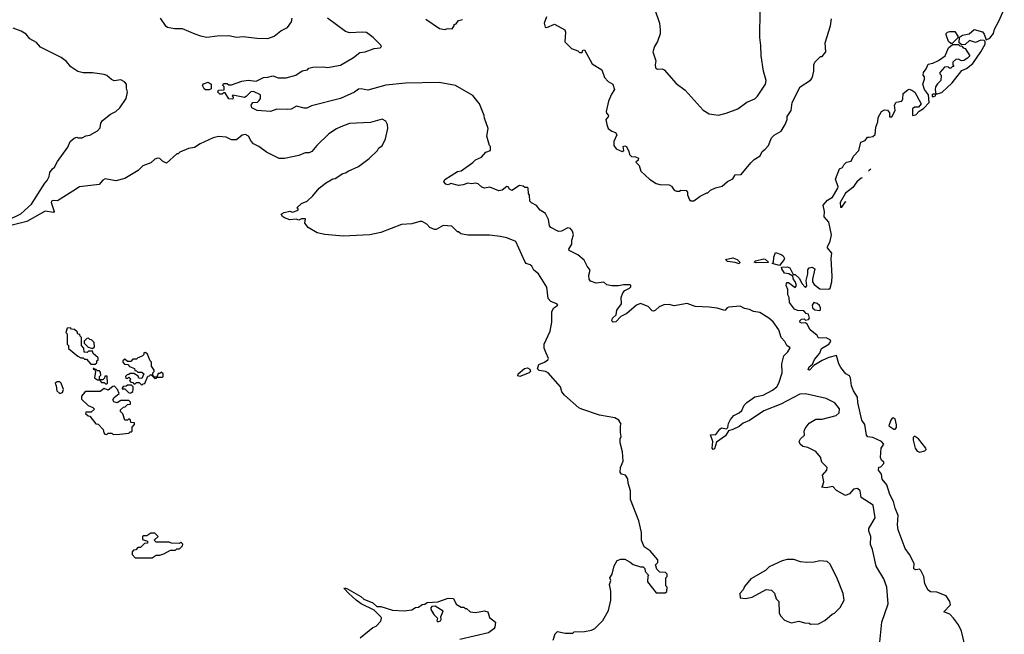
# Model space of a CAD drawing. Extents: x 2386423 to 2568864, y 578392 to 761999.
# Tile 452 of 454: x 2508365 to 2515947, y 738141 to 742872. Entities that reach past the tile are written whole.
import ezdxf

# ---------------------------------------------------------------- set-up
doc = ezdxf.new("R2010")
doc.units = 0

msp = doc.modelspace()

# ---------------------------------------------------------------- linework, layer by layer
at = {"layer": '0CON05XD'}
for points in [[(2513255, 742950), (2513292.5, 742845), (2513296.7, 742795), (2513296.4, 742763.6), (2513276.4, 742703.6), (2513253.3, 742665), (2513240, 742625), (2513262.5, 742555), (2513257.5, 742525), (2513261.7, 742501.7), (2513275, 742492.5), (2513313, 742493), (2513327.5, 742485), (2513420, 742380), (2513489.3, 742329.3), (2513627, 742177), (2513675, 742147.5), (2513745, 742137.5), (2513805, 742153.3), (2513893.6, 742186.4), (2513965, 742236.7), (2514025, 742263.3), (2514045, 742282.5), (2514106.7, 742375), (2514113.3, 742405), (2514091.2, 742475), (2514073.3, 742595), (2514073, 742673), (2514063.3, 742735), (2514066.7, 742945)], [(2514819.4, 739925), (2514817.4, 739967.4), (2514786.2, 740015), (2514770, 740055), (2514763.3, 740115), (2514755, 740130), (2514726.7, 740146.7), (2514687.5, 740195), (2514673, 740223), (2514655, 740287.5), (2514595, 740272.5), (2514545, 740248.1), (2514480.5, 740209.5), (2514446.2, 740175), (2514437, 740177), (2514445, 740198.8), (2514468.9, 740221.1), (2514485, 740255.7), (2514525.4, 740304.6), (2514538.3, 740341.7), (2514596.7, 740375), (2514610, 740395), (2514605, 740407.5), (2514575, 740423.3), (2514515, 740420), (2514505, 740440), (2514452.5, 740485), (2514429.3, 740529.3), (2514415, 740540), (2514387, 740537), (2514375, 740542.5), (2514373.3, 740555), (2514385, 740567.5), (2514405, 740570), (2514415, 740560), (2514440, 740565), (2514447.5, 740575), (2514440, 740605), (2514421.7, 740611.7), (2514401.7, 740631.7), (2514355, 740632.5), (2514330, 740645), (2514292.5, 740695), (2514290, 740735), (2514280, 740755), (2514280, 740795), (2514267.5, 740825), (2514268.3, 740841.7), (2514275, 740850), (2514285, 740850), (2514335, 740810), (2514347.5, 740825), (2514337, 740857), (2514323, 740873), (2514318.3, 740898.3), (2514286.4, 740916.4), (2514255, 740920), (2514232.5, 740955), (2514231.7, 740968.3), (2514275, 740970), (2514295, 740962.5), (2514321.7, 740911.7), (2514335, 740910), (2514369.3, 740879.3), (2514388.3, 740841.7), (2514415, 740810), (2514427, 740823), (2514420, 740865), (2514433.3, 740915), (2514433, 740947), (2514445, 740962.5), (2514465, 740967.5), (2514487.5, 740955), (2514468.8, 740875), (2514470, 740855), (2514483.6, 740833.6), (2514525, 740800), (2514595, 740798), (2514605.7, 740805), (2514619.1, 740855), (2514622.1, 740897.9), (2514614.5, 741035), (2514617.9, 741075), (2514585.8, 741115), (2514585.8, 741125), (2514605, 741167.5), (2514616.7, 741215), (2514595, 741312.5), (2514560, 741355), (2514563.3, 741395), (2514552.5, 741445), (2514586.2, 741483.8), (2514623.3, 741505), (2514663.8, 741575), (2514666.2, 741585), (2514648, 741645), (2514677, 741723), (2514700, 741735), (2514710, 741755), (2514732.5, 741775), (2514766.7, 741783.3), (2514785, 741822.5), (2514825.9, 741864.1), (2514841.2, 741928.8), (2514875, 741942.5), (2514893, 741967), (2514905, 741966.7), (2514935, 741973.3), (2514951.2, 741988.8), (2514956.2, 742045), (2514973.3, 742085), (2514975, 742120), (2515001.2, 742165), (2515025, 742178.8), (2515046.1, 742176.1), (2515062.5, 742155), (2515062.5, 742125), (2515080, 742125), (2515106.4, 742173.6), (2515100, 742215), (2515115, 742236.2), (2515156.7, 742245), (2515166.1, 742263.9), (2515166.7, 742305), (2515205, 742333.3), (2515215, 742336.7), (2515235, 742330), (2515257.5, 742315), (2515306.7, 742225), (2515285, 742200), (2515255, 742200), (2515240, 742185), (2515240, 742135), (2515265, 742138.8), (2515290.8, 742169.2), (2515325, 742188.8), (2515368, 742235), (2515362.5, 742295), (2515332.5, 742335), (2515320, 742375), (2515332.5, 742415), (2515331.7, 742431.7), (2515322.5, 742445), (2515323.3, 742465), (2515346.1, 742493.9), (2515360.5, 742529.5), (2515395, 742537.5), (2515440.7, 742559.3), (2515490, 742595), (2515517.5, 742655), (2515548.3, 742681.7), (2515595, 742680), (2515605, 742670), (2515618.3, 742668.3), (2515630, 742655), (2515645, 742650), (2515680, 742595), (2515663.8, 742575), (2515635, 742558), (2515616.4, 742556.4), (2515595, 742567.5), (2515573, 742567), (2515550, 742545), (2515550, 742525), (2515558.3, 742511.7), (2515545, 742510), (2515535, 742500), (2515525, 742500), (2515515, 742510), (2515485, 742507.5), (2515450, 742465), (2515450, 742455), (2515460, 742445), (2515457.5, 742405), (2515431.2, 742378.8), (2515417.5, 742355), (2515413.8, 742333.8), (2515420, 742300), (2515395, 742300), (2515390, 742295), (2515391.7, 742281.7), (2515405, 742280), (2515417.5, 742285), (2515420, 742300), (2515465, 742312.9), (2515544, 742385), (2515618.8, 742481.2), (2515655, 742495.8), (2515703.3, 742535), (2515765, 742623.8), (2515798, 742685), (2515800, 742705), (2515791.7, 742711.7), (2515765, 742713.8), (2515725, 742697.5), (2515678.3, 742711.7), (2515645, 742680), (2515618.3, 742678.3), (2515600, 742695), (2515601.7, 742738.3), (2515625, 742752.5), (2515675, 742762.5), (2515715, 742797.5), (2515777.5, 742777.5), (2515791.7, 742761.7), (2515807.5, 742717.5), (2515835, 742730), (2515862.9, 742765), (2515870.6, 742799.4), (2515905, 742860), (2515946.6, 742953.4)], [(2509447.5, 742885), (2509485, 742827.5), (2509503.9, 742813.9), (2509556.1, 742803.9), (2509615, 742803.3), (2509714.2, 742764.2), (2509757.7, 742747.7), (2509805, 742738.8), (2509885, 742748.8), (2509975, 742750), (2510035, 742737.5), (2510085, 742743.8), (2510190.3, 742730.3), (2510275, 742728), (2510325, 742746.2), (2510375, 742786.2), (2510427.3, 742812.7), (2510456.7, 742855), (2510462.5, 742885)], [(2511779.5, 741600.5), (2511745, 741596.2), (2511685, 741611.2), (2511665, 741602), (2511646.1, 741606.1), (2511630, 741625), (2511637.7, 741642.3), (2511735, 741702.5), (2511765, 741710), (2511855, 741772.5), (2511875, 741792.5), (2511920, 741815), (2511955, 741852.5), (2511990, 741865), (2511990, 741895), (2511983, 741903), (2511962.5, 741975), (2511972.5, 742035), (2511943.3, 742115), (2511942.5, 742135), (2511906, 742225), (2511855, 742289.4), (2511720, 742365), (2511595, 742388.7), (2511335, 742384.6), (2511185, 742369.3), (2511045, 742330.9), (2511016.7, 742335), (2510995, 742340.8), (2510975, 742338), (2510943.3, 742315), (2510835, 742266.7), (2510611.1, 742208.9), (2510575, 742190.8), (2510555, 742190), (2510496.4, 742206.4), (2510455, 742184.4), (2510425, 742180), (2510345, 742184), (2510295, 742164.3), (2510192.7, 742172.7), (2510153.6, 742193.6), (2510147.5, 742215), (2510160, 742235), (2510195, 742237.5), (2510209.3, 742250.7), (2510220, 742265), (2510220, 742295), (2510165, 742320), (2510143.9, 742316.1), (2510109.5, 742280.5), (2510095, 742273.3), (2510005, 742290), (2510000, 742285), (2510010, 742275), (2510005, 742260), (2509975, 742262.5), (2509948.3, 742308.3), (2509935, 742310), (2509925, 742300), (2509905, 742300), (2509890, 742315), (2509895, 742330), (2509938.3, 742331.7), (2509940, 742355), (2509930, 742365), (2509935, 742380), (2509961.7, 742381.7), (2509975, 742370), (2509995, 742370), (2510075, 742400), (2510125, 742406), (2510185, 742400), (2510242.7, 742427.3), (2510275, 742428.8), (2510315, 742441.2), (2510354.3, 742424.3), (2510415.8, 742424.2), (2510492.5, 742445), (2510540.8, 742479.2), (2510580, 742485), (2510591.7, 742498.3), (2510622.3, 742507.7), (2510705, 742510), (2510735, 742504), (2510835, 742522.9), (2510935, 742580.8), (2510985, 742618.8), (2511025, 742624), (2511095, 742650), (2511140, 742655), (2511150, 742665), (2511146.7, 742675), (2511086.7, 742735), (2511035, 742772.9), (2511005, 742776.7), (2510905, 742770.5), (2510875, 742780), (2510735.7, 742885)], [(2511492, 742875), (2511597.5, 742805), (2511635, 742796), (2511665, 742803.8), (2511695, 742802.5), (2511710, 742825), (2511710, 742835), (2511725, 742840), (2511743.6, 742866.4), (2511775, 742872.5)], [(2512422.5, 742895), (2512402.5, 742845), (2512410, 742815), (2512425, 742812.5), (2512483, 742837), (2512562.5, 742795), (2512568.8, 742775), (2512561.7, 742701.7), (2512615, 742650), (2512661.7, 742631.7), (2512675, 742620), (2512695, 742620), (2512701.7, 742638.3), (2512715, 742640), (2512773.6, 742533.6), (2512846.4, 742486.4), (2512867.7, 742427.7), (2512895.9, 742395.9), (2512932.5, 742375), (2512946.2, 742335), (2512921.7, 742298.3), (2512900, 742245), (2512880, 742165), (2512883, 742153), (2512900, 742135), (2512897.5, 742125), (2512877.5, 742105), (2512886.7, 742065), (2512897.5, 742035), (2512923.9, 742013.9), (2512953, 742003), (2512962.5, 741985), (2512940, 741935), (2512940, 741905), (2512957, 741877), (2513005, 741857.5), (2513017.5, 741865), (2513012.5, 741895), (2513025, 741900), (2513037.5, 741895), (2513056.4, 741856.4), (2513060, 741835), (2513075, 741820), (2513107, 741817), (2513130, 741805), (2513128.3, 741791.7), (2513110, 741775), (2513135, 741750), (2513147.5, 741705), (2513213.6, 741643.6), (2513265, 741612.5), (2513293, 741603), (2513365, 741600), (2513385, 741590), (2513405, 741560), (2513423, 741553), (2513445, 741552.5), (2513455, 741560), (2513497, 741557), (2513507.5, 741545), (2513507.5, 741525), (2513522.5, 741485), (2513535, 741477.5), (2513555, 741477.5), (2513605, 741512.5), (2513655, 741540), (2513665, 741540), (2513685, 741560), (2513723, 741577), (2513775, 741590), (2513813.9, 741626.1), (2513855, 741647.5), (2513875, 741677.5), (2513920.7, 741679.3), (2513995, 741770), (2514020, 741795), (2514065.5, 741824.5), (2514081.9, 741858.1), (2514106.2, 741875), (2514131.2, 741905), (2514155, 741964), (2514175, 741984.2), (2514227.2, 742012.8), (2514260, 742065), (2514273.8, 742105), (2514274.2, 742125.8), (2514305.7, 742174.3), (2514314, 742235), (2514373.9, 742356.1), (2514453, 742407), (2514465, 742420), (2514471.7, 742441.7), (2514480, 742475), (2514480, 742525), (2514487.5, 742545), (2514531.7, 742588.3), (2514545, 742590), (2514572.5, 742625), (2514567.5, 742695), (2514607.5, 742825), (2514615, 742880)], [(2508285, 741332.9), (2508375, 741376.7), (2508455, 741452.5), (2508557.5, 741615), (2508577.5, 741635), (2508592.5, 741665), (2508597.5, 741695), (2508617.5, 741725), (2508633, 741737), (2508655, 741780), (2508735, 741890), (2508753.8, 741935), (2508785, 741960), (2508805, 741967.5), (2508815, 741962.5), (2508846.4, 741963.6), (2508875, 741977.5), (2508905, 741982.5), (2508965, 742017.5), (2508985, 742040), (2508990, 742075), (2509003.3, 742095), (2509065, 742143.8), (2509105, 742166.2), (2509135, 742193.8), (2509186, 742265), (2509196.1, 742313.9), (2509186.7, 742345), (2509187.5, 742375), (2509173.3, 742395), (2509145, 742410), (2509092.5, 742402.5), (2509071.8, 742411.8), (2509035, 742443.3), (2509015, 742450), (2508925, 742462.5), (2508855, 742462.7), (2508813.1, 742473.1), (2508759.8, 742509.8), (2508725, 742551.4), (2508685, 742580), (2508525, 742661.9), (2508495, 742697.1), (2508444, 742725), (2508415, 742761.2), (2508377.5, 742785), (2508315, 742806.7)], [(2515545, 742690), (2515535, 742690), (2515517.5, 742705), (2515500, 742755), (2515500, 742765), (2515510, 742775), (2515528.3, 742781.7), (2515565, 742780), (2515590, 742745), (2515588.3, 742731.7), (2515545, 742690)], [(2509825, 742332.5), (2509795, 742333.3), (2509785, 742340), (2509772.5, 742365), (2509780.7, 742379.3), (2509815, 742390), (2509840, 742375), (2509840, 742340), (2509825, 742332.5)], [(2512472.5, 738095), (2512487.5, 738145), (2512505, 738162.5), (2512565, 738150), (2512625, 738150), (2512635, 738160), (2512715, 738162.5), (2512767, 738173), (2512793, 738187), (2512855, 738247.5), (2512900, 738325), (2512916.7, 738405), (2512916.4, 738473.6), (2512907.5, 738525), (2512916.7, 738555), (2512910, 738575), (2512927.5, 738605), (2512943, 738667), (2512965, 738710), (2512995, 738720), (2513025, 738720), (2513065, 738697.5), (2513088.3, 738678.3), (2513145, 738660), (2513165, 738660), (2513178.3, 738648.3), (2513180, 738625), (2513210, 738595), (2513202.5, 738587.5), (2513200, 738545), (2513265, 738460), (2513335, 738460), (2513348.3, 738471.7), (2513350, 738505), (2513340, 738515), (2513340, 738575), (2513350, 738585), (2513350, 738605), (2513337, 738617), (2513295, 738620), (2513271.7, 738641.7), (2513260, 738675), (2513280, 738695), (2513280, 738715), (2513220, 738785), (2513172.5, 738815), (2513152.5, 738865), (2513152.5, 738925), (2513132.5, 739015), (2513068.3, 739178.3), (2513067.5, 739245), (2513050, 739305), (2513047, 739337), (2513030, 739365), (2513000, 739375), (2512988.3, 739388.3), (2512992.5, 739425), (2513012.5, 739475), (2513007.5, 739545), (2512987.5, 739615), (2512987.5, 739645), (2512997.5, 739665), (2512992.5, 739695), (2512992.5, 739747.5), (2512997.5, 739757.5), (2512978.3, 739788.3), (2512947, 739807), (2512828.3, 739828.3), (2512693, 739873), (2512670, 739885), (2512560.7, 739980.7), (2512538.3, 740008.3), (2512530, 740045), (2512433.3, 740155), (2512412.5, 740165), (2512365, 740171.9), (2512352, 740185), (2512362.2, 740217.8), (2512406.7, 740235), (2512432.5, 740255), (2512437.5, 740265), (2512420, 740305), (2512403.6, 740343.6), (2512403.3, 740375), (2512450, 740475), (2512463.8, 740545), (2512463.6, 740626.4), (2512477, 740653), (2512507.5, 740675), (2512500, 740685), (2512455, 740703.3), (2512433.3, 740725), (2512425, 740812.5), (2512358.8, 740915), (2512324.2, 740944.2), (2512308.8, 740975), (2512295, 740986.2), (2512265.9, 740995.9), (2512255, 741010), (2512185, 741163.8), (2512115, 741192.5), (2512065, 741202.5), (2511983.6, 741213.6), (2511815, 741213.3), (2511775, 741220), (2511763, 741223), (2511745, 741240), (2511735, 741240), (2511691.7, 741281.7), (2511625, 741287.5), (2511571.7, 741258.3), (2511558.3, 741258.3), (2511523, 741273), (2511499.3, 741299.3), (2511465, 741317.5), (2511445, 741317.5), (2511385, 741300), (2511305, 741296.7), (2511145, 741234), (2511060, 741215), (2510855, 741206.2), (2510715, 741217.5), (2510655, 741232.5), (2510585, 741272.5), (2510560, 741305), (2510565, 741340), (2510535, 741340), (2510515, 741330), (2510495, 741337.5), (2510445, 741331.2), (2510405, 741346), (2510388, 741358), (2510377.5, 741375), (2510400.8, 741389.2), (2510445, 741397.5), (2510465, 741390), (2510510, 741405), (2510510, 741415), (2510500, 741425), (2510533.9, 741456.1), (2510577.5, 741475), (2510623, 741517), (2510670, 741575), (2510720, 741615), (2510775, 741647.5), (2510795, 741650), (2510853, 741687), (2510875, 741692.5), (2510893.3, 741706.7), (2510975, 741742.5), (2511056.4, 741803.6), (2511120, 741865), (2511130, 741885), (2511155, 741900), (2511182.5, 741955), (2511200, 742035), (2511197.5, 742065), (2511185, 742090), (2511157, 742107), (2511065, 742080), (2510905, 742073.3), (2510837, 742047), (2510805, 742033.3), (2510746.1, 741993.9), (2510652.5, 741905), (2510615, 741857.5), (2510595, 741847.5), (2510563.6, 741846.4), (2510515, 741827.5), (2510403, 741803), (2510363, 741803), (2510265, 741852.5), (2510206.1, 741896.1), (2510165, 741917.5), (2510146.4, 741936.4), (2510126.7, 741975), (2510105, 741988), (2510077.7, 741982.3), (2510035, 741947.5), (2509995, 741947.5), (2509955, 741967.5), (2509895, 741973.3), (2509855, 741962.5), (2509755, 741917.5), (2509711.7, 741888.3), (2509665, 741880), (2509598.3, 741851.7), (2509585, 741840), (2509575, 741840), (2509495, 741767.5), (2509465, 741783.3), (2509445, 741803.3), (2509425, 741807.5), (2509405, 741797.5), (2509375, 741770), (2509313.9, 741746.1), (2509278.3, 741711.7), (2509175, 741650), (2509105, 741630.8), (2509023.9, 741646.1), (2509005, 741636.7), (2508976.4, 741603.6), (2508825, 741586.7), (2508775, 741553.3)], [(2514917.9, 741720.8), (2514905, 741711.1), (2514902.1, 741705.5)], [(2514851, 741653.7), (2514845, 741651.4), (2514811.4, 741625), (2514779.2, 741580.8), (2514725, 741537.5), (2514682.9, 741465), (2514685, 741430), (2514695, 741430), (2514725, 741470), (2514728.5, 741471.9)], [(2514989.3, 738080.7), (2515003.3, 738235), (2515051.2, 738375), (2515043.3, 738505), (2515017.7, 738567.7), (2514960, 738665), (2514931.2, 738795), (2514917, 738833), (2514918.8, 738895), (2514903.3, 738935), (2514902.5, 738955), (2514951.7, 739038.3), (2514938, 739135), (2514844.1, 739194.1), (2514837.5, 739245), (2514815, 739262.5), (2514785, 739257.5), (2514755, 739223.3), (2514725, 739210), (2514655, 739247.5), (2514625, 739280), (2514575, 739267.5), (2514540, 739275), (2514547.5, 739282.5), (2514556.7, 739315), (2514547.5, 739365), (2514580, 739405), (2514582.5, 739425), (2514542.5, 739465), (2514530, 739505), (2514495, 739547.5), (2514435, 739580), (2514395, 739586.7), (2514373.9, 739603.9), (2514366.7, 739625), (2514376.7, 739645), (2514407.1, 739672.9), (2514406, 739705), (2514414, 739725), (2514445, 739766.2), (2514496.4, 739796.4), (2514545, 739796.7), (2514652.5, 739825), (2514676.2, 739845), (2514677.9, 739877.9), (2514641.7, 739921.7), (2514575, 739956), (2514415, 739992), (2514371.2, 739988.8), (2514226.4, 739913.6), (2514095, 739861.2), (2513984.3, 739785.7), (2513935, 739766.7), (2513905, 739740), (2513855, 739716.7), (2513821.7, 739708.3), (2513800.8, 739669.2), (2513730.9, 739619.1), (2513715, 739570), (2513705, 739563.3), (2513696.2, 739575), (2513703.3, 739625), (2513683.3, 739676.7), (2513725, 739679.2), (2513755, 739721.2), (2513769.5, 739730.5), (2513807.5, 739722.5), (2513816.7, 739733.3), (2513822, 739765), (2513838, 739795), (2513865, 739826.7), (2513905, 739846.2), (2513926.7, 739865), (2513943.3, 739905), (2513963.3, 739925), (2514025, 739968.8), (2514088.9, 739981.1), (2514160.7, 740019.3), (2514194.1, 740045.9), (2514211.2, 740075), (2514235.8, 740155), (2514234.1, 740224.1), (2514250, 740285), (2514280, 740315), (2514297.5, 740347.5), (2514272.5, 740365), (2514256.2, 740395), (2514228.8, 740425), (2514210, 740485), (2514165.6, 740545.6), (2514133.3, 740575), (2514065, 740618.8), (2514016.1, 740626.1), (2513985, 740641.2), (2513945, 740650), (2513913, 740667), (2513825, 740660), (2513812.5, 740655), (2513795, 740632.5), (2513735, 740650.8), (2513675, 740660.6), (2513565, 740664), (2513505, 740688), (2513405, 740670), (2513365, 740678.8), (2513325, 740678), (2513288.6, 740661.4), (2513261.2, 740635), (2513245, 740629.2), (2513235, 740632), (2513205, 740664.4), (2513145, 740686.7), (2513114.6, 740675.4), (2513039.1, 740610.9), (2512992.9, 740587.1), (2512955, 740546.2), (2512935, 740543.8), (2512923.8, 740555), (2512930, 740575), (2512958.8, 740601.2), (2512962.9, 740635), (2512999.4, 740685), (2512997.5, 740735), (2513009.1, 740770.9), (2513025, 740788.8), (2513060, 740805), (2513070, 740815), (2513070, 740825), (2513065, 740830), (2513015, 740832.5), (2512975, 740823.3), (2512925, 740823.3), (2512885, 740832.5), (2512862.5, 740852.5), (2512805, 740844), (2512760.7, 740860.7), (2512751.2, 740875), (2512746.7, 740905), (2512757.5, 740945), (2512733.9, 740973.9), (2512711.7, 741021.7), (2512663.2, 741063.2), (2512596.2, 741095), (2512593.8, 741105), (2512616, 741145), (2512616.2, 741175), (2512628.8, 741215), (2512621.2, 741245), (2512605, 741266), (2512585, 741271.2), (2512535.9, 741244.1), (2512515, 741241.2), (2512453.6, 741273.6), (2512443.3, 741285), (2512437.5, 741335), (2512415, 741380), (2512372.5, 741405), (2512345, 741442.5), (2512305, 741462.5), (2512292.5, 741475), (2512291.7, 741521.7), (2512283, 741533), (2512280, 741575), (2512275, 741580), (2512255, 741580), (2512241.7, 741591.7), (2512213.6, 741596.4), (2512155, 741557.5), (2512137, 741567), (2512126.4, 741586.4), (2512117, 741587), (2512080, 741560), (2512055, 741556), (2511985, 741584), (2511945, 741574.3), (2511923.6, 741583.6), (2511895, 741608), (2511875, 741614), (2511845, 741608.9), (2511815, 741614), (2511779.5, 741600.5)], [(2508775, 741553.3), (2508655, 741477.5), (2508625, 741480), (2508610, 741475), (2508607.5, 741465), (2508630, 741395), (2508625, 741387.5), (2508560.7, 741399.3), (2508420.9, 741319.1), (2508285.8, 741285.8)], [(2513905, 740992.5), (2513873.8, 741003.8), (2513815, 741010), (2513800, 741025), (2513855, 741040), (2513865, 741037.5), (2513890, 741025), (2513910, 741005), (2513905, 740992.5)], [(2514035, 741000), (2514020, 741005), (2514030, 741015), (2514095, 741032.5), (2514105, 741030), (2514130, 741005), (2514125, 741002.5), (2514035, 741000)], [(2514215, 740980), (2514160, 740995), (2514170, 741005), (2514172.5, 741045), (2514185, 741080), (2514227.5, 741065), (2514243.9, 741053.9), (2514253.3, 741035), (2514252.5, 741025), (2514215, 740980)], [(2514525, 740632.5), (2514531.7, 740638.3), (2514532.5, 740655), (2514523, 740673), (2514505, 740687.5), (2514480, 740695), (2514467.5, 740675), (2514470, 740655), (2514488.3, 740638.3), (2514525, 740632.5)], [(2508945, 740220), (2508958.3, 740231.7), (2508960, 740245), (2508970, 740255), (2508968.3, 740268.3), (2508931.7, 740301.7), (2508925, 740320), (2508895, 740320), (2508885, 740310), (2508861.7, 740311.7), (2508860, 740345), (2508840, 740365), (2508840, 740425), (2508830, 740435), (2508828.3, 740448.3), (2508811.7, 740451.7), (2508808.3, 740468.3), (2508788.3, 740488.3), (2508765, 740490), (2508755, 740500), (2508731.7, 740498.3), (2508720, 740465), (2508730, 740455), (2508730, 740375), (2508740, 740365), (2508741.7, 740341.7), (2508813, 740283), (2508835, 740270), (2508855, 740270), (2508865, 740260), (2508878.3, 740258.3), (2508911.7, 740221.7), (2508945, 740220)], [(2508925, 740340), (2508940, 740355), (2508938.3, 740388.3), (2508918.3, 740408.3), (2508905, 740410), (2508895, 740420), (2508881.7, 740418.3), (2508861.7, 740398.3), (2508861.7, 740381.7), (2508891.7, 740351.7), (2508925, 740340)], [(2509305, 740060), (2509315, 740070), (2509328.3, 740071.7), (2509351.7, 740128.3), (2509365, 740130), (2509375, 740140), (2509405, 740110), (2509418.3, 740111.7), (2509420, 740120), (2509465, 740120), (2509470, 740125), (2509470, 740145), (2509455, 740160), (2509445, 740150), (2509431.7, 740148.3), (2509420, 740120), (2509400, 740120), (2509398.3, 740128.3), (2509390, 740130), (2509390, 740155), (2509400, 740165), (2509400, 740175), (2509380, 740205), (2509380, 740235), (2509370, 740245), (2509348.3, 740298.3), (2509335, 740310), (2509321.7, 740308.3), (2509320, 740295), (2509308.3, 740281.7), (2509275, 740270), (2509265, 740260), (2509235, 740260), (2509220, 740240), (2509195, 740240), (2509175, 740260), (2509160, 740245), (2509160, 740235), (2509171.7, 740221.7), (2509198.3, 740218.3), (2509211.7, 740201.7), (2509248.3, 740188.3), (2509251.7, 740171.7), (2509265, 740170), (2509275, 740160), (2509305, 740160), (2509320, 740145), (2509305, 740110), (2509281.7, 740111.7), (2509278.3, 740128.3), (2509245, 740150), (2509215, 740150), (2509205, 740140), (2509191.7, 740138.3), (2509180, 740125), (2509181.7, 740111.7), (2509195, 740110), (2509205, 740120), (2509220, 740105), (2509210, 740095), (2509221.7, 740081.7), (2509235, 740080), (2509245, 740070), (2509255, 740070), (2509265, 740080), (2509285, 740080), (2509305, 740060)], [(2512215, 740124.5), (2512201.1, 740131.1), (2512203.8, 740145), (2512251.7, 740188.3), (2512275, 740193.1), (2512292.5, 740182.5), (2512297.5, 740165), (2512288, 740155), (2512215, 740124.5)], [(2509035, 740070), (2509040, 740075), (2509038.3, 740128.3), (2509021.7, 740128.3), (2509018.3, 740111.7), (2509005, 740100), (2508980, 740100), (2508980, 740125), (2508990, 740135), (2508988.3, 740158.3), (2508978.3, 740168.3), (2508965, 740170), (2508955, 740180), (2508940, 740180), (2508938.3, 740188.3), (2508931.7, 740188.3), (2508931.7, 740181.7), (2508940, 740180), (2508950, 740165), (2508940, 740115), (2508965, 740100), (2508980, 740100), (2508995, 740080), (2509015, 740080), (2509025, 740070), (2509035, 740070)], [(2508675, 739996), (2508695, 740002.5), (2508703.6, 740026.4), (2508685, 740073.3), (2508675, 740083.8), (2508652.5, 740085), (2508637.5, 740075), (2508646.2, 740055), (2508650.8, 740015), (2508675, 739996)], [(2509085, 739680), (2509135, 739682.5), (2509205, 739690), (2509215, 739700), (2509225, 739700), (2509230, 739705), (2509230, 739735), (2509250, 739755), (2509248.3, 739768.3), (2509221.7, 739771.7), (2509218.3, 739788.3), (2509205, 739800), (2509195, 739790), (2509175, 739790), (2509158.3, 739838.3), (2509140, 739855), (2509141.7, 739868.3), (2509165, 739890), (2509178.3, 739891.7), (2509195, 739910), (2509218.3, 739911.7), (2509218.3, 739928.3), (2509205, 739940), (2509145, 739940), (2509115, 739922.5), (2509090.7, 739930.7), (2509082.5, 739945), (2509092.5, 739965), (2509130, 739995), (2509117.5, 740025), (2509095, 740050), (2509081.7, 740048.3), (2509045, 740020), (2509015, 740033.3), (2508985, 740011.2), (2508875, 740010), (2508865, 740003.3), (2508840, 739975), (2508841.7, 739951.7), (2508891.7, 739901.7), (2508928.3, 739888.3), (2508940, 739875), (2508915, 739850), (2508875, 739850), (2508871.7, 739841.7), (2508891.7, 739821.7), (2508905, 739820), (2508951.7, 739761.7), (2508968.3, 739758.3), (2509008.3, 739718.3), (2509013, 739693), (2509021.7, 739681.7), (2509035, 739680), (2509045, 739690), (2509075, 739690), (2509085, 739680)], [(2509215, 739997.5), (2509225, 740002.5), (2509235, 740010), (2509240, 740025), (2509240, 740045), (2509225, 740060), (2509195, 740060), (2509185, 740050), (2509161.7, 740048.3), (2509153, 740037), (2509155, 740030), (2509175, 740030), (2509203, 740003), (2509215, 739997.5)], [(2515644.4, 738045), (2515615.8, 738165), (2515594.2, 738215), (2515555, 738266.7), (2515526.1, 738296.1), (2515480, 738315), (2515531.7, 738368.3), (2515526.7, 738395), (2515498, 738438), (2515426.1, 738466.1), (2515378.3, 738468.3), (2515360.7, 738480.7), (2515335, 738530), (2515326.7, 738585), (2515305, 738632.5), (2515293, 738643), (2515265, 738636.7), (2515251.2, 738645), (2515252.5, 738685), (2515217.5, 738755), (2515182.3, 738802.3), (2515128.8, 738945), (2515123.8, 738985), (2515128.8, 739055), (2515105, 739112.5), (2515093.9, 739163.9), (2515066.1, 739216.1), (2515041.2, 739291.2), (2515006.7, 739335), (2515000, 739375), (2514977.5, 739405), (2514981.7, 739428.3), (2514995, 739430), (2515020, 739455), (2515020, 739465), (2515001.7, 739481.7), (2514992.5, 739502.5), (2514997.5, 739575), (2515020, 739605), (2515000, 739625), (2514935, 739656.2), (2514895, 739662), (2514884.3, 739674.3), (2514873.3, 739755), (2514848.3, 739788.3), (2514819.4, 739925)], [(2515105, 739720), (2515117, 739733), (2515117, 739753), (2515105, 739800), (2515091.7, 739808.3), (2515082.5, 739805), (2515071.7, 739788.3), (2515057.5, 739745), (2515095, 739720), (2515105, 739720)], [(2515295, 739544.4), (2515335.7, 739554.3), (2515343.8, 739565), (2515342.5, 739575), (2515285, 739645.7), (2515254.3, 739665.7), (2515244.3, 739655.7), (2515244.2, 739635.8), (2515260.6, 739575), (2515275, 739550.8), (2515295, 739544.4)], [(2509385, 738730), (2509415, 738750), (2509445, 738750), (2509475, 738760), (2509525, 738790), (2509565, 738790), (2509575, 738800), (2509595, 738800), (2509618.3, 738821.7), (2509620, 738835), (2509605, 738850), (2509595, 738840), (2509535, 738842.5), (2509515, 738850), (2509415, 738850), (2509400, 738865), (2509430, 738895), (2509405, 738920), (2509375, 738920), (2509345, 738900), (2509315, 738900), (2509310, 738895), (2509311.7, 738871.7), (2509348.3, 738858.3), (2509348.3, 738841.7), (2509325, 738840), (2509295, 738810), (2509275, 738810), (2509258.3, 738791.7), (2509241.7, 738788.3), (2509230, 738775), (2509230, 738755), (2509255, 738730), (2509385, 738730)], [(2514455, 738220), (2514515, 738222.5), (2514565, 738247.5), (2514620, 738295), (2514640, 738305), (2514683, 738347), (2514712.5, 738405), (2514706.4, 738456.4), (2514663.3, 738565), (2514605, 738680), (2514581.7, 738701.7), (2514525, 738706.7), (2514483, 738697), (2514425, 738693.3), (2514378.3, 738698.3), (2514325, 738717.5), (2514275, 738717.5), (2514235, 738707.5), (2514135, 738660), (2514107, 738633), (2513995, 738567.5), (2513945, 738510), (2513937, 738483), (2513910, 738455), (2513911.7, 738421.7), (2513955, 738417.5), (2514005, 738427.5), (2514113, 738487), (2514155, 738480), (2514177, 738457), (2514190, 738415), (2514210, 738395), (2514213, 738303), (2514225, 738280), (2514255, 738250), (2514305, 738230), (2514365, 738242.5), (2514408.3, 738228.3), (2514445, 738227.5), (2514455, 738220)], [(2510987.5, 738115), (2511085, 738192.5), (2511110, 738205), (2511147, 738243), (2511150, 738265), (2511146.7, 738275), (2511095, 738328), (2510995, 738376.4), (2510954.8, 738404.8), (2510900, 738455), (2510863.8, 738495), (2510865, 738500), (2510885, 738493.8), (2510991.2, 738431.2), (2511015, 738410.5), (2511083.8, 738383.8), (2511115, 738356.2), (2511145, 738354.3), (2511235, 738327.5), (2511325, 738322.5), (2511385, 738330), (2511413, 738347), (2511435, 738350), (2511465, 738370), (2511485, 738372.5), (2511503.3, 738386.7), (2511585, 738391.1), (2511665, 738419.2), (2511705, 738417.5), (2511725, 738372.5), (2511765, 738350), (2511785, 738350), (2511795, 738340), (2511805, 738340), (2511833, 738313), (2511875, 738310), (2511945, 738320.8), (2511970, 738315), (2511981.7, 738271.7), (2512030, 738235), (2512022.5, 738195), (2512015, 738182.5), (2511975, 738153.8), (2511755, 738100)], [(2511585, 738238), (2511605, 738244.4), (2511611.2, 738255), (2511608.8, 738275), (2511625, 738320), (2511565, 738356.7), (2511538.8, 738355), (2511530, 738345), (2511532, 738332), (2511553.8, 738293.8), (2511581.2, 738265), (2511576.2, 738245), (2511585, 738238)]]:
    msp.add_lwpolyline(points, dxfattribs=at)

doc.saveas('drawing.dxf')
